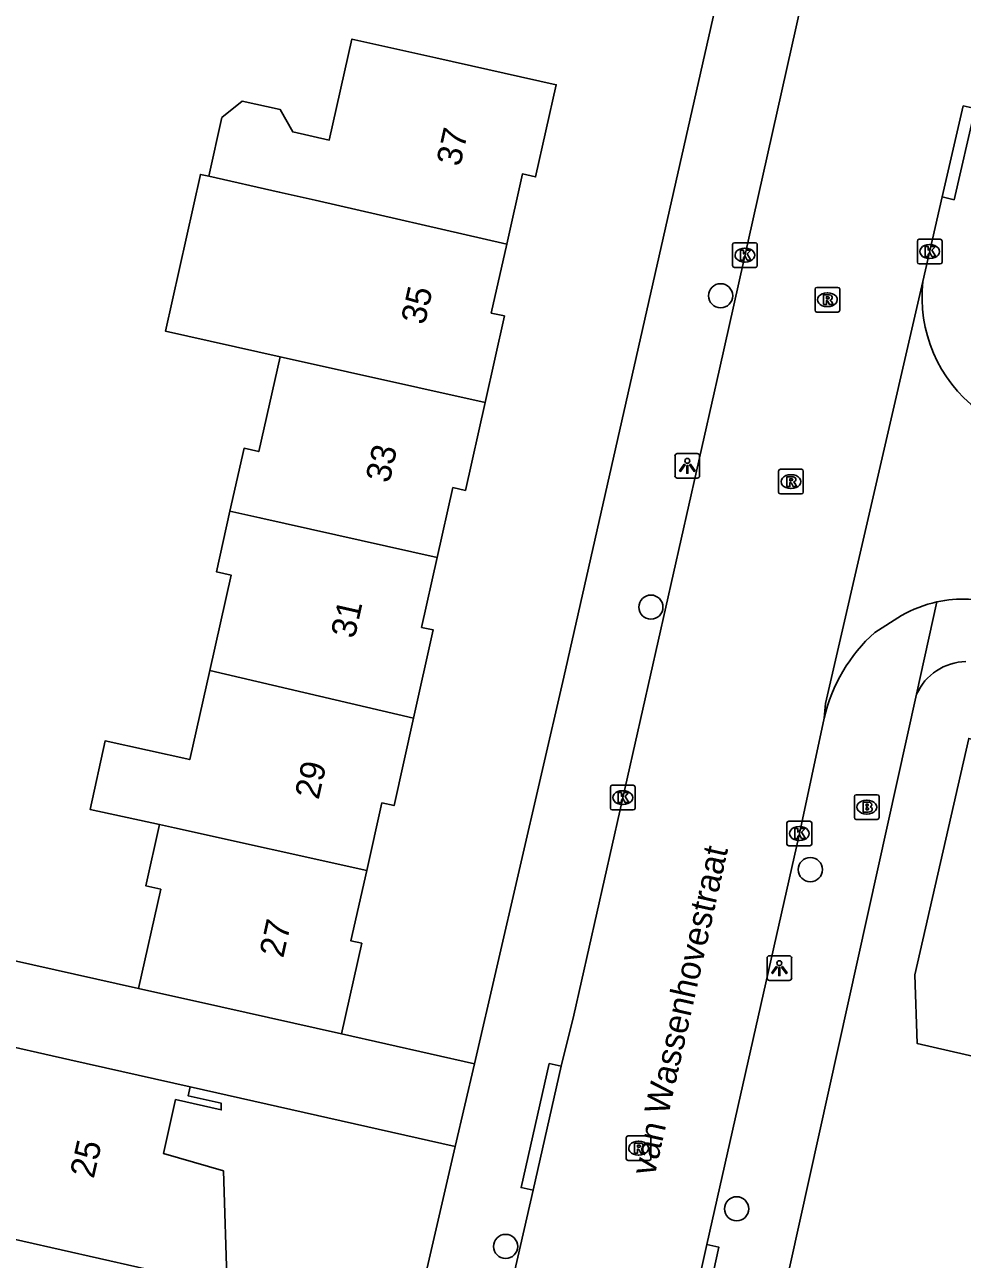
# Model space of a CAD drawing. Extents: x 161771 to 163125, y 382479 to 383177.
# Drawn here: x 162558.6 to 162596.6, y 382677.9 to 382727.9 of the extents above; entities that cross this region are included whole.
import ezdxf

# ---------------------------------------------------------------- set-up
doc = ezdxf.new("R2010")
doc.units = 0
for name, color, linetype in [('IMGEO_Boom', 7, 'Continuous'), ('IMGEO_Brandkraan', 7, 'Continuous'), ('IMGEO_Kolk', 7, 'Continuous'), ('IMGEO_Lichtpunt', 7, 'Continuous'), ('IMGEO_Openbare_ruimte_label', 7, 'Continuous'), ('IMGEO_Pand', 7, 'Continuous'), ('IMGEO_Pand_nummerreeks', 7, 'Continuous'), ('IMGEO_Rijbaan_lokaal_open', 7, 'Continuous'), ('IMGEO_Rioolput', 7, 'Continuous'), ('IMGEO_Voetpad_open', 7, 'Continuous')]:
    doc.layers.add(name, color=color, linetype=linetype)

msp = doc.modelspace()

# ---------------------------------------------------------------- linework, layer by layer
at = {"layer": 'IMGEO_Boom'}
for centre in [(162586.832, 382716.934), (162584.008, 382704.321), (162590.466, 382693.69), (162587.481, 382679.951), (162578.122, 382678.427)]:
    msp.add_circle(centre, 0.489, dxfattribs=at)
at = {"layer": 'IMGEO_Brandkraan'}
for p, q in [((162592.252, 382695.795), (162592.252, 382696.647)), ((162592.327, 382696.721), (162593.179, 382696.721)), ((162592.74, 382696.501), (162592.765, 382696.501)), ((162593.253, 382696.647), (162593.253, 382695.795)), ((162592.763, 382695.941), (162592.738, 382695.941)), ((162593.179, 382695.721), (162592.327, 382695.721))]:
    msp.add_line(p, q, dxfattribs=at)
for points in [[(162592.252, 382695.795), (162592.252, 382696.647)], [(162592.327, 382696.721), (162593.179, 382696.721)], [(162592.6, 382696.421), (162592.6, 382696.021), (162592.813, 382696.021)], [(162592.831, 382696.421), (162592.6, 382696.421)], [(162593.253, 382696.647), (162593.253, 382695.795)], [(162592.779, 382696.34), (162592.725, 382696.34), (162592.725, 382696.264)], [(162592.725, 382696.264), (162592.778, 382696.264)], [(162592.787, 382696.188), (162592.725, 382696.188), (162592.725, 382696.107)], [(162592.725, 382696.107), (162592.787, 382696.107)], [(162593.179, 382695.721), (162592.327, 382695.721)]]:
    msp.add_lwpolyline(points, dxfattribs=at)
for centre, radius, start, end in [((162592.329, 382696.645), 0.0765, 91.552, 178.448), ((162592.329, 382696.645), 0.0765, 91.552, 178.448), ((162592.835, 382696.276), 0.145, 59.4692, 91.5367), ((162593.177, 382696.645), 0.0765, 1.552, 88.448), ((162593.177, 382696.645), 0.0765, 1.552, 88.448), ((162592.78, 382696.302), 0.0379, 267.8285, 90.9355), ((162592.788, 382696.147), 0.0404, 269.8759, 90.5077), ((162592.819, 382696.272), 0.251, 268.6676, 293.5347), ((162592.86, 382696.323), 0.0922, 285.5137, 58.1501), ((162592.865, 382696.131), 0.105, 301.3115, 78.989), ((162592.329, 382695.797), 0.0765, 181.552, 268.448), ((162592.329, 382695.797), 0.0765, 181.552, 268.448), ((162593.177, 382695.797), 0.0765, 271.552, 358.448), ((162593.177, 382695.797), 0.0765, 271.552, 358.448)]:
    msp.add_arc(centre, radius, start, end, dxfattribs=at)
for centre, major_axis, ratio, start_param, end_param in [((162592.739, 382696.221), (-0.387, 0.002), 0.722429, 4.712389, 7.853982), ((162592.764, 382696.221), (-0.39, 0.002), 0.717154, 1.570796, 4.712389)]:
    msp.add_ellipse(centre, major_axis=major_axis, ratio=ratio, start_param=start_param, end_param=end_param, dxfattribs=at)
at = {"layer": 'IMGEO_Kolk'}
for p, q in [((162587.315, 382718.154), (162587.315, 382719.006)), ((162587.39, 382719.08), (162588.242, 382719.08)), ((162588.316, 382719.006), (162588.316, 382718.154)), ((162594.801, 382718.299), (162594.801, 382719.151)), ((162594.876, 382719.225), (162595.728, 382719.225)), ((162595.289, 382719.005), (162595.314, 382719.005)), ((162595.802, 382719.151), (162595.802, 382718.299)), ((162587.803, 382718.86), (162587.828, 382718.86)), ((162595.312, 382718.445), (162595.287, 382718.445)), ((162588.242, 382718.08), (162587.39, 382718.08)), ((162587.826, 382718.3), (162587.801, 382718.3)), ((162595.728, 382718.225), (162594.876, 382718.225)), ((162582.367, 382696.182), (162582.367, 382697.034)), ((162582.442, 382697.108), (162583.294, 382697.108)), ((162583.368, 382697.034), (162583.368, 382696.182)), ((162582.855, 382696.888), (162582.88, 382696.888)), ((162583.294, 382696.108), (162582.442, 382696.108)), ((162582.878, 382696.328), (162582.853, 382696.328)), ((162589.52, 382694.727), (162589.52, 382695.579)), ((162589.595, 382695.653), (162590.447, 382695.653)), ((162590.008, 382695.433), (162590.033, 382695.433)), ((162590.521, 382695.579), (162590.521, 382694.727)), ((162590.447, 382694.653), (162589.595, 382694.653)), ((162590.031, 382694.873), (162590.006, 382694.873))]:
    msp.add_line(p, q, dxfattribs=at)
for points in [[(162587.315, 382718.154), (162587.315, 382719.006)], [(162587.39, 382719.08), (162588.242, 382719.08)], [(162588.316, 382719.006), (162588.316, 382718.154)], [(162594.801, 382718.299), (162594.801, 382719.151)], [(162594.876, 382719.225), (162595.728, 382719.225)], [(162595.122, 382718.925), (162595.245, 382718.925), (162595.245, 382718.774), (162595.375, 382718.925), (162595.539, 382718.925), (162595.393, 382718.774), (162595.546, 382718.525), (162595.394, 382718.525), (162595.309, 382718.689), (162595.245, 382718.622), (162595.245, 382718.525), (162595.122, 382718.525), (162595.122, 382718.925)], [(162595.802, 382719.151), (162595.802, 382718.299)], [(162587.636, 382718.78), (162587.759, 382718.78), (162587.759, 382718.629), (162587.889, 382718.78), (162588.053, 382718.78), (162587.907, 382718.629), (162588.06, 382718.38), (162587.908, 382718.38), (162587.823, 382718.544), (162587.759, 382718.477), (162587.759, 382718.38), (162587.636, 382718.38), (162587.636, 382718.78)], [(162588.242, 382718.08), (162587.39, 382718.08)], [(162595.728, 382718.225), (162594.876, 382718.225)], [(162582.367, 382696.182), (162582.367, 382697.034)], [(162582.442, 382697.108), (162583.294, 382697.108)], [(162583.368, 382697.034), (162583.368, 382696.182)], [(162582.688, 382696.808), (162582.811, 382696.808), (162582.811, 382696.657), (162582.941, 382696.808), (162583.105, 382696.808), (162582.959, 382696.657), (162583.112, 382696.408), (162582.96, 382696.408), (162582.875, 382696.572), (162582.811, 382696.505), (162582.811, 382696.408), (162582.688, 382696.408), (162582.688, 382696.808)], [(162583.294, 382696.108), (162582.442, 382696.108)], [(162589.52, 382694.727), (162589.52, 382695.579)], [(162589.595, 382695.653), (162590.447, 382695.653)], [(162590.521, 382695.579), (162590.521, 382694.727)], [(162589.841, 382695.353), (162589.964, 382695.353), (162589.964, 382695.202), (162590.094, 382695.353), (162590.258, 382695.353), (162590.112, 382695.202), (162590.265, 382694.953), (162590.113, 382694.953), (162590.028, 382695.117), (162589.964, 382695.05), (162589.964, 382694.953), (162589.841, 382694.953), (162589.841, 382695.353)], [(162590.447, 382694.653), (162589.595, 382694.653)]]:
    msp.add_lwpolyline(points, dxfattribs=at)
for centre, start, end in [((162587.392, 382719.004), 91.552, 178.448), ((162587.392, 382719.004), 91.552, 178.448), ((162588.24, 382719.004), 1.552, 88.448), ((162588.24, 382719.004), 1.552, 88.448), ((162594.878, 382719.149), 91.552, 178.448), ((162594.878, 382719.149), 91.552, 178.448), ((162595.726, 382719.149), 1.552, 88.448), ((162595.726, 382719.149), 1.552, 88.448), ((162587.392, 382718.156), 181.552, 268.448), ((162587.392, 382718.156), 181.552, 268.448), ((162588.24, 382718.156), 271.552, 358.448), ((162588.24, 382718.156), 271.552, 358.448), ((162594.878, 382718.301), 181.552, 268.448), ((162594.878, 382718.301), 181.552, 268.448), ((162595.726, 382718.301), 271.552, 358.448), ((162595.726, 382718.301), 271.552, 358.448), ((162582.444, 382697.032), 91.552, 178.448), ((162582.444, 382697.032), 91.552, 178.448), ((162583.292, 382697.032), 1.552, 88.448), ((162583.292, 382697.032), 1.552, 88.448), ((162582.444, 382696.184), 181.552, 268.448), ((162582.444, 382696.184), 181.552, 268.448), ((162583.292, 382696.184), 271.552, 358.448), ((162583.292, 382696.184), 271.552, 358.448), ((162589.597, 382695.577), 91.552, 178.448), ((162589.597, 382695.577), 91.552, 178.448), ((162590.445, 382695.577), 1.552, 88.448), ((162590.445, 382695.577), 1.552, 88.448), ((162589.597, 382694.729), 181.552, 268.448), ((162589.597, 382694.729), 181.552, 268.448), ((162590.445, 382694.729), 271.552, 358.448), ((162590.445, 382694.729), 271.552, 358.448)]:
    msp.add_arc(centre, 0.0765, start, end, dxfattribs=at)
for centre, major_axis, ratio, start_param, end_param in [((162595.288, 382718.725), (-0.387, 0.002), 0.722429, 4.712389, 7.853982), ((162595.313, 382718.725), (-0.39, 0.002), 0.717154, 1.570796, 4.712389), ((162587.802, 382718.58), (-0.387, 0.002), 0.722429, 4.712389, 7.853982), ((162587.827, 382718.58), (-0.39, 0.002), 0.717154, 1.570796, 4.712389), ((162582.854, 382696.608), (-0.387, 0.002), 0.722429, 4.712389, 7.853982), ((162582.879, 382696.608), (-0.39, 0.002), 0.717154, 1.570796, 4.712389), ((162590.007, 382695.153), (-0.387, 0.002), 0.722429, 4.712389, 7.853982), ((162590.032, 382695.153), (-0.39, 0.002), 0.717154, 1.570796, 4.712389)]:
    msp.add_ellipse(centre, major_axis=major_axis, ratio=ratio, start_param=start_param, end_param=end_param, dxfattribs=at)
at = {"layer": 'IMGEO_Lichtpunt'}
for p, q in [((162584.984, 382710.448), (162584.984, 382709.641)), ((162584.984, 382710.448), (162584.984, 382709.641)), ((162585.886, 382710.543), (162585.078, 382710.543)), ((162585.886, 382710.543), (162585.078, 382710.543)), ((162585.98, 382709.641), (162585.98, 382710.448)), ((162585.98, 382709.641), (162585.98, 382710.448)), ((162585.078, 382709.547), (162585.886, 382709.547)), ((162585.078, 382709.547), (162585.886, 382709.547)), ((162588.713, 382690.105), (162588.713, 382689.298)), ((162588.713, 382690.105), (162588.713, 382689.298)), ((162589.615, 382690.2), (162588.807, 382690.2)), ((162589.615, 382690.2), (162588.807, 382690.2)), ((162589.709, 382689.298), (162589.709, 382690.105)), ((162589.709, 382689.298), (162589.709, 382690.105)), ((162588.807, 382689.204), (162589.615, 382689.204)), ((162588.807, 382689.204), (162589.615, 382689.204))]:
    msp.add_line(p, q, dxfattribs=at)
for points in [[(162585.358, 382710.112), (162585.397, 382710.084), (162585.209, 382709.822), (162585.171, 382709.849), (162585.358, 382710.112)], [(162585.46, 382710.064), (162585.507, 382710.064), (162585.507, 382709.742), (162585.46, 382709.742), (162585.46, 382710.064)], [(162585.57, 382710.084), (162585.608, 382710.111), (162585.795, 382709.849), (162585.756, 382709.821), (162585.57, 382710.084)], [(162589.087, 382689.769), (162589.126, 382689.741), (162588.938, 382689.479), (162588.9, 382689.506), (162589.087, 382689.769)], [(162589.189, 382689.721), (162589.236, 382689.721), (162589.236, 382689.399), (162589.189, 382689.399), (162589.189, 382689.721)], [(162589.299, 382689.741), (162589.337, 382689.768), (162589.524, 382689.506), (162589.485, 382689.478), (162589.299, 382689.741)]]:
    msp.add_lwpolyline(points, dxfattribs=at)
for centre in [(162585.483, 382710.246), (162589.212, 382689.903)]:
    msp.add_circle(centre, 0.0994, dxfattribs=at)
for centre, start, end in [((162585.078, 382710.448), 90, 180), ((162585.078, 382710.448), 90, 180), ((162585.886, 382710.448), 0, 90), ((162585.886, 382710.448), 0, 90), ((162585.078, 382709.641), 180, 270), ((162585.078, 382709.641), 180, 270), ((162585.886, 382709.641), 270, 0), ((162585.886, 382709.641), 270, 360), ((162588.807, 382690.105), 90, 180), ((162588.807, 382690.105), 90, 180), ((162589.615, 382690.105), 0, 90), ((162589.615, 382690.105), 0, 90), ((162588.807, 382689.298), 180, 270), ((162588.807, 382689.298), 180, 270), ((162589.615, 382689.298), 270, 0), ((162589.615, 382689.298), 270, 360)]:
    msp.add_arc(centre, 0.0946, start, end, dxfattribs=at)
at = {"layer": 'IMGEO_Pand'}
for points in [[(162566.096, 382721.772), (162566.628, 382724.148), (162567.45, 382724.82), (162568.993, 382724.475), (162569.501, 382723.569), (162570.981, 382723.238), (162571.898, 382727.333), (162575.292, 382726.573), (162580.171, 382725.481), (162579.336, 382721.75), (162578.803, 382721.87), (162578.167, 382719.027)], [(162568.984, 382714.464), (162564.34, 382715.504), (162565.76, 382721.847), (162566.096, 382721.772)], [(162578.167, 382719.027), (162570.405, 382720.807), (162568.955, 382721.132), (162566.096, 382721.772)], [(162578.167, 382719.027), (162577.541, 382716.233), (162578.073, 382716.114), (162577.287, 382712.604)], [(162566.956, 382708.212), (162567.526, 382710.759), (162568.124, 382710.625), (162568.984, 382714.464)], [(162568.984, 382714.464), (162577.287, 382712.604)], [(162577.287, 382712.604), (162576.491, 382709.051), (162575.986, 382709.165), (162575.352, 382706.335)], [(162566.137, 382701.749), (162567.004, 382705.622), (162566.406, 382705.755), (162566.956, 382708.212)], [(162575.352, 382706.335), (162568.168, 382707.941), (162567.554, 382708.078), (162566.956, 382708.212)], [(162575.352, 382706.335), (162574.718, 382703.503), (162575.194, 382703.396), (162574.395, 382699.827)], [(162564.096, 382695.512), (162561.289, 382696.132), (162561.9, 382698.904), (162565.33, 382698.147), (162566.137, 382701.749)], [(162574.395, 382699.827), (162566.137, 382701.749)], [(162574.395, 382699.827), (162573.602, 382696.285), (162573.109, 382696.395), (162572.496, 382693.659)], [(162603.399, 382684.706), (162600.45, 382685.345), (162594.797, 382686.643), (162594.699, 382689.434), (162596.882, 382699.004), (162603.087, 382697.607), (162601.791, 382691.852), (162604.757, 382691.184)], [(162563.254, 382688.875), (162564.154, 382692.894), (162563.548, 382693.028), (162564.096, 382695.512)], [(162564.096, 382695.512), (162564.71, 382695.377), (162572.496, 382693.659)], [(162572.496, 382693.659), (162571.856, 382690.803), (162572.291, 382690.705), (162571.47, 382687.035)], [(162571.47, 382687.035), (162566.591, 382688.128), (162563.254, 382688.875)], [(162565.348, 382684.887), (162560.472, 382685.989), (162557.119, 382686.747), (162552.561, 382687.778)], [(162563.22, 382677.59), (162566.846, 382676.771), (162566.689, 382681.489), (162564.262, 382682.193), (162564.755, 382684.377), (162566.606, 382683.958), (162566.596, 382684.237), (162565.267, 382684.527), (162565.348, 382684.887)], [(162555.446, 382679.346), (162563.22, 382677.59)]]:
    msp.add_lwpolyline(points, dxfattribs=at)
at = {"layer": 'IMGEO_Rijbaan_lokaal_open'}
for points in [[(162580.377, 382685.723), (162580.88, 382687.793), (162586.782, 382713.955), (162591.452, 382734.834), (162594.297, 382747.682)], [(162595.803, 382720.937), (162596.659, 382724.627)], [(162595.028, 382717.515), (162595.803, 382720.937)], [(162591.031, 382699.83), (162591.074, 382700.42), (162595.028, 382717.515)], [(162594.162, 382703.979), (162593.073, 382703.299)], [(162586.276, 382678.505), (162590.021, 382695.157), (162591.031, 382699.83)], [(162547.923, 382692.309), (162563.254, 382688.875)], [(162571.47, 382687.035), (162576.859, 382685.829)], [(162576.859, 382685.829), (162576.082, 382682.472)], [(162580.377, 382685.723), (162579.233, 382680.702)], [(162576.082, 382682.472), (162565.348, 382684.887)], [(162564.014, 382613.634), (162565.797, 382621.546), (162570.58, 382642.612), (162575.435, 382664.077), (162579.233, 382680.702)], [(162585.455, 382674.812), (162586.276, 382678.505)]]:
    msp.add_lwpolyline(points, dxfattribs=at)
for centre, radius, start, end in [((162600.721, 382716.865), 5.73, 173.4878, 232.766), ((162596.641, 382699.696), 4.949, 102.2065, 120.0666), ((162596.655, 382699.658), 4.989, 72.7736, 102.261), ((162597.575, 382698.314), 6.717, 132.0816, 166.9526)]:
    msp.add_arc(centre, radius, start, end, dxfattribs=at)
at = {"layer": 'IMGEO_Rioolput'}
for p, q in [((162590.657, 382716.347), (162590.657, 382717.199)), ((162590.732, 382717.273), (162591.584, 382717.273)), ((162591.145, 382717.053), (162591.17, 382717.053)), ((162591.658, 382717.199), (162591.658, 382716.347)), ((162591.168, 382716.493), (162591.143, 382716.493)), ((162591.584, 382716.273), (162590.732, 382716.273)), ((162589.18, 382708.98), (162589.18, 382709.832)), ((162589.255, 382709.906), (162590.107, 382709.906)), ((162589.668, 382709.686), (162589.693, 382709.686)), ((162590.181, 382709.832), (162590.181, 382708.98)), ((162589.691, 382709.126), (162589.666, 382709.126)), ((162590.107, 382708.906), (162589.255, 382708.906)), ((162583.007, 382681.981), (162583.007, 382682.833)), ((162583.082, 382682.907), (162583.934, 382682.907)), ((162583.495, 382682.687), (162583.52, 382682.687)), ((162584.008, 382682.833), (162584.008, 382681.981)), ((162583.518, 382682.127), (162583.493, 382682.127)), ((162583.934, 382681.907), (162583.082, 382681.907))]:
    msp.add_line(p, q, dxfattribs=at)
for points in [[(162590.657, 382716.347), (162590.657, 382717.199)], [(162590.732, 382717.273), (162591.584, 382717.273)], [(162591.246, 382716.971), (162590.994, 382716.973), (162590.994, 382716.573)], [(162591.658, 382717.199), (162591.658, 382716.347)], [(162590.994, 382716.573), (162591.118, 382716.573), (162591.118, 382716.735), (162591.129, 382716.735)], [(162591.172, 382716.892), (162591.118, 382716.892), (162591.118, 382716.811)], [(162591.118, 382716.811), (162591.17, 382716.811)], [(162591.176, 382716.706), (162591.247, 382716.573), (162591.387, 382716.573), (162591.322, 382716.699)], [(162591.584, 382716.273), (162590.732, 382716.273)], [(162589.18, 382708.98), (162589.18, 382709.832)], [(162589.255, 382709.906), (162590.107, 382709.906)], [(162589.769, 382709.604), (162589.517, 382709.606), (162589.517, 382709.206)], [(162589.695, 382709.525), (162589.641, 382709.525), (162589.641, 382709.444)], [(162589.641, 382709.444), (162589.693, 382709.444)], [(162590.181, 382709.832), (162590.181, 382708.98)], [(162589.517, 382709.206), (162589.641, 382709.206), (162589.641, 382709.368), (162589.652, 382709.368)], [(162589.699, 382709.339), (162589.77, 382709.206), (162589.91, 382709.206), (162589.845, 382709.332)], [(162590.107, 382708.906), (162589.255, 382708.906)], [(162583.007, 382681.981), (162583.007, 382682.833)], [(162583.082, 382682.907), (162583.934, 382682.907)], [(162583.596, 382682.605), (162583.344, 382682.607), (162583.344, 382682.207)], [(162583.522, 382682.526), (162583.468, 382682.526), (162583.468, 382682.445)], [(162583.468, 382682.445), (162583.52, 382682.445)], [(162584.008, 382682.833), (162584.008, 382681.981)], [(162583.344, 382682.207), (162583.468, 382682.207), (162583.468, 382682.369), (162583.479, 382682.369)], [(162583.526, 382682.34), (162583.597, 382682.207), (162583.737, 382682.207), (162583.672, 382682.333)], [(162583.934, 382681.907), (162583.082, 382681.907)]]:
    msp.add_lwpolyline(points, dxfattribs=at)
for centre, radius, start, end in [((162590.734, 382717.197), 0.0765, 91.552, 178.448), ((162590.734, 382717.197), 0.0765, 91.552, 178.448), ((162591.245, 382716.861), 0.109, 350.3612, 89.416), ((162591.582, 382717.197), 0.0765, 1.552, 88.448), ((162591.582, 382717.197), 0.0765, 1.552, 88.448), ((162591.128, 382716.682), 0.0533, 26.0293, 88.6989), ((162591.154, 382717), 0.19, 274.7715, 282.9687), ((162591.178, 382716.796), 0.0964, 77.0061, 93.1865), ((162591.192, 382716.853), 0.0378, 276.6634, 79.6772), ((162591.243, 382716.861), 0.112, 277.5842, 350.9817), ((162591.227, 382716.646), 0.108, 29.5134, 73.7905), ((162590.734, 382716.349), 0.0765, 181.552, 268.448), ((162590.734, 382716.349), 0.0765, 181.552, 268.448), ((162591.582, 382716.349), 0.0765, 271.552, 358.448), ((162591.582, 382716.349), 0.0765, 271.552, 358.448), ((162589.257, 382709.83), 0.0765, 91.552, 178.448), ((162589.257, 382709.83), 0.0765, 91.552, 178.448), ((162589.677, 382709.633), 0.19, 274.7715, 282.9687), ((162589.701, 382709.429), 0.0964, 77.0061, 93.1865), ((162589.715, 382709.486), 0.0378, 276.6634, 79.6772), ((162589.768, 382709.494), 0.109, 350.3612, 89.416), ((162589.766, 382709.494), 0.112, 277.5842, 350.9817), ((162590.105, 382709.83), 0.0765, 1.552, 88.448), ((162590.105, 382709.83), 0.0765, 1.552, 88.448), ((162589.257, 382708.982), 0.0765, 181.552, 268.448), ((162589.257, 382708.982), 0.0765, 181.552, 268.448), ((162589.651, 382709.315), 0.0533, 26.0293, 88.6989), ((162589.75, 382709.279), 0.108, 29.5134, 73.7905), ((162590.105, 382708.982), 0.0765, 271.552, 358.448), ((162590.105, 382708.982), 0.0765, 271.552, 358.448), ((162583.084, 382682.831), 0.0765, 91.552, 178.448), ((162583.084, 382682.831), 0.0765, 91.552, 178.448), ((162583.504, 382682.634), 0.19, 274.7715, 282.9687), ((162583.528, 382682.43), 0.0964, 77.0061, 93.1865), ((162583.542, 382682.487), 0.0378, 276.6634, 79.6772), ((162583.595, 382682.495), 0.109, 350.3612, 89.416), ((162583.593, 382682.495), 0.112, 277.5842, 350.9817), ((162583.932, 382682.831), 0.0765, 1.552, 88.448), ((162583.932, 382682.831), 0.0765, 1.552, 88.448), ((162583.084, 382681.983), 0.0765, 181.552, 268.448), ((162583.084, 382681.983), 0.0765, 181.552, 268.448), ((162583.478, 382682.316), 0.0533, 26.0293, 88.6989), ((162583.577, 382682.28), 0.108, 29.5134, 73.7905), ((162583.932, 382681.983), 0.0765, 271.552, 358.448), ((162583.932, 382681.983), 0.0765, 271.552, 358.448)]:
    msp.add_arc(centre, radius, start, end, dxfattribs=at)
for centre, major_axis, ratio, start_param, end_param in [((162591.144, 382716.773), (-0.387, 0.002), 0.722429, 4.712389, 7.853982), ((162591.169, 382716.773), (-0.39, 0.002), 0.717154, 1.570796, 4.712389), ((162589.667, 382709.406), (-0.387, 0.002), 0.722429, 4.712389, 7.853982), ((162589.692, 382709.406), (-0.39, 0.002), 0.717154, 1.570796, 4.712389), ((162583.494, 382682.407), (-0.387, 0.002), 0.722429, 4.712389, 7.853982), ((162583.519, 382682.407), (-0.39, 0.002), 0.717154, 1.570796, 4.712389)]:
    msp.add_ellipse(centre, major_axis=major_axis, ratio=ratio, start_param=start_param, end_param=end_param, dxfattribs=at)
at = {"layer": 'IMGEO_Voetpad_open'}
for points in [[(162576.859, 382685.829), (162580.483, 382701.488), (162591.397, 382749.715)], [(162596.659, 382724.627), (162597.146, 382724.515), (162596.29, 382720.825), (162595.803, 382720.937)], [(162594.77, 382700.793), (162595.595, 382704.533)], [(162594.77, 382700.793), (162586.875, 382665.184), (162572.844, 382602.662)], [(162579.233, 382680.702), (162578.746, 382680.813), (162579.89, 382685.834), (162580.377, 382685.723)], [(162559.118, 382607.586), (162569.852, 382654.8), (162572.386, 382666.503), (162576.082, 382682.472)], [(162586.276, 382678.505), (162586.764, 382678.397), (162585.943, 382674.704), (162585.455, 382674.812)]]:
    msp.add_lwpolyline(points, dxfattribs=at)
msp.add_arc((162596.826, 382699.867), 2.255, 91.4409, 155.7538, dxfattribs=at)

# ---------------------------------------------------------------- texts
at = {"layer": 'IMGEO_Openbare_ruimte_label'}
msp.add_text('van Wassenhovestraat', height=1, rotation=77.3531, dxfattribs=at).set_placement((162584.157, 382681.245))
at = {"layer": 'IMGEO_Pand_nummerreeks'}
for s, rotation, p in [('37', 77.3894, (162576.281, 382722.139)), ('35', 77.3894, (162574.847, 382715.727)), ('33', 77.3894, (162573.413, 382709.316)), ('31', 77.3894, (162572.004, 382703.015)), ('29', 77.3894, (162570.545, 382696.494)), ('27', 77.3894, (162569.111, 382690.082)), ('25', 77.1946, (162561.435, 382681.147))]:
    msp.add_text(s, height=1, rotation=rotation, dxfattribs=at).set_placement(p)

doc.saveas('drawing.dxf')
